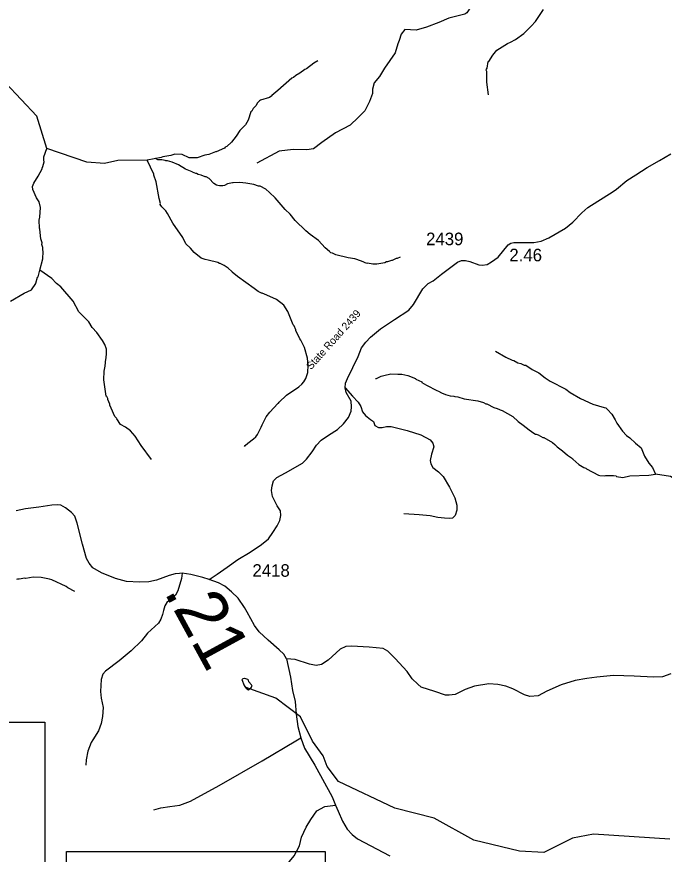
# Model space of a CAD drawing. Extents: x 1248224 to 1454986, y 825081 to 985870.
# Drawn here: x 1394113 to 1400562, y 868955 to 877302 of the extents above; entities that cross this region are included whole.
import ezdxf

# ---------------------------------------------------------------- set-up
doc = ezdxf.new("R2010")
doc.units = 0
for name, color, linetype in [('Exist Hydrographic Misc Water Feature', 7, 'Continuous'), ('Exist Road Non-System Type 51', 7, 'Continuous'), ('Exist Road Secondary Mileage Hundredths English Label', 7, 'Continuous'), ('Exist Road Secondary Structure Standard Bridge Number Label', 7, 'Continuous'), ('Exist Road Secondary Type 51 Attributed', 7, 'Continuous'), ('Exist Road Secondary Type 51 Label', 7, 'Continuous'), ('Exist Road Secondary Type 51 Number Label', 7, 'Continuous')]:
    doc.layers.add(name, color=color, linetype=linetype)

msp = doc.modelspace()

# ---------------------------------------------------------------- linework, layer by layer
at = {"layer": 'Exist Hydrographic Misc Water Feature'}
for points in [[(1398810.8, 876522.2), (1398795.6, 876650.4), (1398793.9, 876754.4), (1398790.2, 876768.4), (1398792.4, 876780.3), (1398798.6, 876788.2), (1398808, 876853.9), (1398813.6, 876856.3), (1398855.8, 876917.9), (1398894.5, 876968), (1398999.9, 877033.7), (1399032.2, 877046.9), (1399080.9, 877075.8), (1399162.2, 877136), (1399235.7, 877206.3), (1399280.9, 877255.3), (1399359.4, 877373.4)], [(1397112, 876861.4), (1397071.6, 876840.3), (1396998.3, 876782), (1396982.1, 876774.3), (1396933.4, 876739.4), (1396892.9, 876716.4), (1396868.4, 876696.9), (1396852.3, 876689.3), (1396714.9, 876565), (1396654.6, 876517.8), (1396652.4, 876511.8), (1396630.2, 876498.3), (1396539.5, 876470.3), (1396529.4, 876464.6), (1396506.9, 876441.1), (1396496.4, 876417.3), (1396467.6, 876385.9), (1396453.2, 876362.2), (1396445, 876354.4), (1396419.2, 876271.1), (1396390.1, 876223.7), (1396336, 876168.6), (1396299.6, 876109.8), (1396252.3, 876050.9), (1396205.4, 876008), (1396189.3, 876000.3), (1396181.1, 875992.5), (1396100.3, 875954.3), (1396092.3, 875954.5), (1396025.7, 875927.9), (1395987.5, 875920.9), (1395910.9, 875894.5), (1395831, 875896.2), (1395759.7, 875929.9), (1395687.7, 875931.4), (1395647.4, 875920.3), (1395567.2, 875906.1), (1395551, 875898.5), (1395413, 875872.4)], [(1395413, 875872.4), (1395120, 875867.5), (1394986, 875837.4), (1394811.9, 875850.8), (1394413.9, 875990.1), (1394313, 876310.5), (1394002, 876641.7), (1393785.6, 876818.3)], [(1394342.4, 874777.2), (1394372.9, 874889.1), (1394374.5, 874961), (1394370.9, 874977.1), (1394371.4, 875001.1), (1394364.1, 875033.2), (1394364.4, 875049.2), (1394353.4, 875089.4), (1394343.4, 875185.5), (1394339.6, 875193.6), (1394337.4, 875275.7), (1394342, 875305.5), (1394348.1, 875401.4), (1394335.3, 875457.5), (1394310.2, 875498.1), (1394272, 875578.9), (1394268.7, 875610.9), (1394281.3, 875642.6), (1394326.9, 875713.5), (1394364.4, 875784.7), (1394364.6, 875792.7), (1394372.9, 875808.5), (1394386, 875856.2), (1394382.4, 875872.3), (1394383, 875904.2), (1394413.9, 875990.1)], [(1396382.4, 873017.9), (1396388.7, 873027.8), (1396413.2, 873051.3), (1396470.1, 873094), (1396492.6, 873115.4), (1396511.1, 873139), (1396548.6, 873210.2), (1396557.2, 873234), (1396596.8, 873313), (1396634.3, 873361.2), (1396713.8, 873448.3), (1396719.9, 873450.2), (1396726.1, 873460), (1396799.6, 873530.5), (1396921.4, 873613.7), (1396952, 873641), (1396972.6, 873664.5), (1396991.2, 873696), (1397012.6, 873755.6), (1397015, 873828.4), (1397007.7, 873897.6), (1396977.9, 874004.1), (1396943.5, 874076.9), (1396931.9, 874093.1), (1396893.6, 874173.9), (1396893.7, 874181.9), (1396874.7, 874222.3), (1396866.9, 874230.5), (1396859.2, 874246.6), (1396813.8, 874363.6), (1396771.8, 874425.5), (1396700.3, 874482), (1396605.2, 874528), (1396557.7, 874545.1), (1396549.7, 874545.3), (1396518, 874562), (1396478.7, 874594.8), (1396312.4, 874713.5), (1396258.2, 874755.5), (1396255.9, 874761.2), (1396219, 874794.4), (1396179.7, 874821.3), (1396140.1, 874842.2), (1396132.1, 874842.3), (1396116.3, 874850.7), (1396020.8, 874876.7), (1395989, 874881.4), (1395949.2, 874894.3), (1395878.4, 874951.9), (1395843.7, 874993.7), (1395796.3, 875037.6), (1395765.7, 875102.2), (1395668.8, 875244.3), (1395614.9, 875341.4), (1395597.4, 875365.8), (1395558.3, 875406.6), (1395542.9, 875431), (1395545, 875438.9), (1395530.2, 875491.2), (1395501.8, 875655.7), (1395479.2, 875724.1), (1395479.4, 875732.1), (1395413, 875872.4)], [(1397933.6, 874904.5), (1397901.3, 874891.2), (1397893.3, 874891.4), (1397852.9, 874872.3), (1397844.9, 874872.5), (1397804.6, 874857.4), (1397796.6, 874857.6), (1397780.4, 874850), (1397700.1, 874835.7), (1397660.1, 874836.5), (1397606.3, 874845.8), (1397600.3, 874843.9), (1397546, 874866.4), (1397481.2, 874888.5), (1397413.3, 874898), (1397290, 874928.7), (1397258.4, 874945.4), (1397242.5, 874949.7), (1397226.8, 874962), (1397185.5, 874998.9), (1397117.2, 875070.4), (1397034.4, 875130.2), (1396991.2, 875167.2), (1396884.5, 875271.8), (1396834.8, 875332.5), (1396787.8, 875379.5), (1396686.3, 875497.6), (1396631.5, 875550.8), (1396592.2, 875583.6), (1396536.9, 875612.9), (1396520.9, 875613.3), (1396473.3, 875630.3), (1396393.5, 875644), (1396333.6, 875649.4), (1396269.6, 875644.8), (1396261.6, 875646.9), (1396213.4, 875636), (1396181, 875620.8), (1396164.9, 875617.1), (1396132.9, 875615.8), (1396116.9, 875618.2), (1396101.1, 875624.5), (1396077.4, 875641), (1396030.5, 875688), (1395998.8, 875704.7), (1395990.8, 875704.8), (1395951.2, 875721.7), (1395919.3, 875730.5), (1395903.6, 875738.8), (1395895.6, 875739), (1395863.9, 875751.7), (1395859.1, 875757.3), (1395792.5, 875781.2), (1395725.5, 875826.6), (1395662, 875852.1), (1395614.3, 875865.1), (1395598.3, 875865.4), (1395590.3, 875869.6), (1395558.4, 875874.3), (1395518.5, 875875.2), (1395494, 875887.4)], [(1394051.8, 874468.5), (1394187.5, 874545.1), (1394259.3, 874579.1), (1394303.6, 874642.8), (1394302, 874647.8), (1394321, 874706.3), (1394327.1, 874710.2), (1394342.4, 874777.2)], [(1395455.6, 872890.5), (1395352.6, 873028.7), (1395291, 873123), (1395244.6, 873174.1), (1395195.7, 873211.6), (1395147.1, 873237), (1395108.4, 873293.8), (1395106.5, 873301.9), (1395090.8, 873318.2), (1395052.6, 873399), (1395041.3, 873431.3), (1395041.5, 873439.3), (1395018.5, 873487.7), (1395018.8, 873495.7), (1395009.2, 873518), (1395003.3, 873520.1), (1394992.7, 873588.3), (1394981.3, 873681.5), (1394983, 873768.3), (1394993.7, 873820.1), (1394999.4, 873891.9), (1395003.5, 873899.8), (1395006.5, 873947.7), (1395005.4, 873987.7), (1394988.5, 874036), (1394967.4, 874076.5), (1394910.4, 874154), (1394864.7, 874203.7), (1394831.3, 874259.4), (1394731.5, 874361.5), (1394675.8, 874466.7), (1394552.3, 874610), (1394507.6, 874642.3), (1394505.6, 874647.6), (1394460.7, 874691.3), (1394342.4, 874777.2)], [(1398881.3, 873970.2), (1398984, 873909.9), (1399047.4, 873878.5), (1399063.3, 873874.2), (1399102.9, 873853.4), (1399134.7, 873844.7), (1399166.3, 873829.9), (1399182.2, 873827.7), (1399248.4, 873787.3), (1399312.6, 873752.8), (1399377.5, 873701.2), (1399426.9, 873670.3), (1399581.2, 873591), (1399624.4, 873556.1), (1399727.1, 873495.8), (1399849.9, 873441.2), (1399965.2, 873408.7), (1399979.1, 873402.3), (1399996.8, 873387.9), (1400039.8, 873341), (1400074.5, 873284.3), (1400089.8, 873252), (1400146.1, 873170.8), (1400187.2, 873127.9), (1400218.7, 873105.2), (1400277.1, 873052), (1400332.5, 873006.8), (1400366.7, 872922.1), (1400409.2, 872853.2), (1400444.2, 872808.5), (1400476.3, 872743.8)], [(1397687.3, 873696.8), (1397695.3, 873696.6), (1397743.8, 873719.4), (1397768, 873726.9), (1397840.3, 873741.4), (1397908.2, 873737.8), (1397948.2, 873738.9), (1398008, 873725.6), (1398083.4, 873695.9), (1398087.3, 873690.6), (1398146.6, 873662.6), (1398148.9, 873657.6), (1398193.9, 873629.6), (1398296.7, 873575.4), (1398312.6, 873571), (1398342.2, 873554.3), (1398383.9, 873537.4), (1398431.6, 873524.4), (1398467.5, 873519.6), (1398475.4, 873515.4), (1398507.4, 873512.7), (1398571, 873493.3), (1398706.5, 873474.4), (1398762.2, 873457.2), (1398785.9, 873444.6), (1398793.9, 873444.4), (1398865.1, 873406.9), (1398896.9, 873398.2), (1398920.7, 873385.7), (1398928.7, 873385.5), (1398948.5, 873377.1), (1399055.2, 873316.8), (1399106.5, 873268.7), (1399157.3, 873232.5), (1399216.3, 873183.3), (1399263.5, 873150.3), (1399279.3, 873141.9), (1399287.3, 873141.8), (1399307.2, 873133.3), (1399354.7, 873108.3), (1399362.7, 873108.2), (1399449.5, 873058.2), (1399473.2, 873039.7), (1399496.7, 873015.2), (1399547.8, 872976.1), (1399598.8, 872931), (1399650.1, 872897.9), (1399652.9, 872892.3), (1399712.8, 872840.6), (1399760.2, 872809.5), (1399780.1, 872803.1), (1399787.9, 872794.9), (1399906.5, 872732.3), (1399922.5, 872728), (1399962.5, 872727.1), (1399978.4, 872730.8), (1400056.5, 872729), (1400082.4, 872724.5), (1400086.3, 872720.4), (1400150.1, 872711), (1400218.4, 872725.4), (1400410.6, 872733.2), (1400476.3, 872743.8)], [(1404306.2, 870512), (1403975.2, 870613.9), (1403843.2, 870692.2), (1403738.2, 870851.8), (1402665.1, 871359.2), (1402378.2, 871598.1), (1401487.9, 872000.4), (1401263.2, 872106.4), (1400732.1, 872649), (1400625.2, 872720), (1400476.3, 872743.8)], [(1394692.8, 871572.1), (1394621.7, 871609.7), (1394606, 871622), (1394463.4, 871689.1), (1394439.6, 871697.6), (1394355.9, 871712.8), (1394277.1, 871717.6), (1394203.7, 871702.8), (1394194.5, 871705.1), (1394135.5, 871696.4), (1394119.5, 871696.7), (1394111.5, 871692.9)], [(1396359.4, 870689.7), (1396361.1, 870699.8), (1396367.5, 870707.7), (1396382.6, 870709.5), (1396409.6, 870698.9), (1396420.2, 870688.4)], [(1396359.4, 870689.7), (1396376.3, 870643.7), (1396385.2, 870626.1), (1396397.5, 870611.2), (1396413.2, 870596.8), (1396421.2, 870594.6), (1396447.6, 870617.3)], [(1396447.6, 870617.3), (1396458.5, 870628.7), (1396452.4, 870641.8), (1396425.1, 870672.5), (1396420.2, 870688.4)], [(1400617.2, 869105.8), (1399859.1, 869153.9), (1399649.1, 869115.4), (1399363.1, 868973.4), (1399122.1, 868984.9), (1398665.1, 869095.8), (1398270.1, 869313.9), (1397880.1, 869413.7), (1397318.1, 869681), (1397205.1, 869827.8), (1397165.1, 869936.8), (1397060, 870080.2), (1396940.1, 870325.5), (1396693.1, 870511), (1396387.1, 870619)]]:
    msp.add_lwpolyline(points, dxfattribs=at)
at = {"layer": 'Exist Road Non-System Type 51'}
for points in [[(1398904.1, 877629.9), (1398847.4, 877573.2), (1398689.9, 877456.5), (1398639.5, 877406.1), (1398595.4, 877339.9), (1398576.5, 877327.2), (1398415.8, 877286.5), (1398318.1, 877245.3), (1398195.2, 877198), (1398091.3, 877166.4), (1397976.9, 877174.3)], [(1397976.9, 877174.3), (1397940.8, 877129.2), (1397921.1, 877063.6), (1397908.6, 877032.6), (1397883.4, 876941.1), (1397776.3, 876789.8), (1397725.9, 876704.7), (1397672.3, 876641.6), (1397656.6, 876578.6), (1397656.6, 876537.6), (1397625.1, 876455.6), (1397581, 876364.2), (1397514.8, 876297.9), (1397432.9, 876222.3), (1397288, 876143.4), (1397152.5, 876048.9), (1397068.5, 875986.4), (1397002.3, 875973.8), (1396866.9, 875980.1), (1396725.4, 875960.4), (1396502.6, 875842.4)], [(1397384.4, 873601.9), (1397456, 873521.4), (1397512.1, 873460.4), (1397541.4, 873416.4), (1397558.4, 873362.7), (1397585.3, 873326.1), (1397636.5, 873287), (1397665.8, 873267.5), (1397680.4, 873228.4), (1397714.6, 873206.4), (1397751.2, 873208.9), (1397795.1, 873218.6), (1397841.4, 873216.2), (1398002.5, 873177.1), (1398139.1, 873133.2), (1398229.4, 873084.4), (1398256.2, 873050.2), (1398266, 873016), (1398244, 872942.7), (1398229.4, 872879.3), (1398239.1, 872845.1), (1398256.2, 872808.5), (1398312.3, 872764.5), (1398361.1, 872718.1), (1398424.5, 872613.1), (1398475.8, 872505.7), (1398497.7, 872432.4), (1398495.3, 872383.6), (1398480.7, 872332.3), (1398453.8, 872305.5), (1398427, 872300.6), (1398373.3, 872303), (1398307.4, 872310.4), (1398231.8, 872327.5), (1398119.6, 872337.2), (1397968.3, 872347)], [(1395760.7, 871756.3), (1395755, 871703.4), (1395717.9, 871580.4), (1395695, 871537.5), (1395606.4, 871463.2), (1395589.3, 871431.7), (1395575, 871383.1), (1395563.6, 871343.1), (1395546.4, 871297.3), (1395523.6, 871257.3), (1395415, 871157.2), (1395355, 871080), (1395252.1, 870982.7), (1395132.1, 870882.6), (1394997.8, 870779.7), (1394969.2, 870748.2), (1394952, 870696.8)], [(1394952, 870696.8), (1394946.5, 870577.7), (1394952.2, 870509.1), (1394972.2, 870417.6), (1394968.3, 870326.4), (1394953.5, 870258.5), (1394926.4, 870184.3), (1394872, 870095.4), (1394854.8, 870069.4), (1394821.4, 869980.5), (1394805.4, 869895.3), (1394800.4, 869843.4)], [(1395479.8, 869398.2), (1395549.1, 869418.5), (1395636.6, 869429.9), (1395735.6, 869445.1), (1395842.2, 869483.2), (1396127.6, 869639.4), (1396557.7, 869887), (1396892.7, 870085), (1396943.6, 870113.4)], [(1396690.9, 868820.5), (1396767.1, 868831.9), (1396828, 868881.4), (1396877.4, 868938.6), (1396930.7, 869037.6), (1396949.8, 869125.2), (1396995.4, 869224.2), (1397041.1, 869300.4), (1397102, 869388), (1397181.9, 869429.9), (1397288.5, 869445.1)]]:
    msp.add_lwpolyline(points, dxfattribs=at)
at = {"layer": 'Exist Road Secondary Structure Standard Bridge Number Label'}
for points in [[(1390676.7, 870272.4), (1394392.6, 870272.4), (1394392.6, 868735.9), (1390676.7, 868735.9)], [(1394607.8, 868981.5), (1397184.4, 868981.5), (1397184.4, 867452.2), (1394607.8, 867452.2)]]:
    msp.add_lwpolyline(points, close=True, dxfattribs=at)
at = {"layer": 'Exist Road Secondary Type 51 Attributed'}
for points in [[(1396029.3, 871693.3), (1396108.9, 871745.1), (1396209.3, 871814.9), (1396315.3, 871893), (1396437.9, 871965.6), (1396549.5, 872040.9), (1396622, 872099.5), (1396663.8, 872160.9), (1396708.4, 872227.9), (1396733.5, 872280.9), (1396744.7, 872331.2), (1396739.1, 872375.8), (1396708.4, 872426), (1396661, 872520.9), (1396650.8, 872578.6), (1396656.3, 872627), (1396671.2, 872675.4), (1396704.7, 872708.9), (1396790.2, 872757.2), (1396959.4, 872852.1), (1397000.2, 872891.2), (1397054.2, 872963.8), (1397098.8, 873030.7), (1397144.9, 873082), (1397217.4, 873130.4), (1397306.6, 873188.1), (1397367.9, 873245.8), (1397416.3, 873309), (1397444.1, 873370.4), (1397447.9, 873415.1), (1397442.3, 873469), (1397395.5, 873557.2), (1397384.4, 873601.9), (1397386.2, 873650.3), (1397408.5, 873696.8), (1397512.6, 873916.3), (1397547.7, 874002.8), (1397590.5, 874058.6), (1397636.9, 874107), (1397737.3, 874190.7), (1397874.9, 874285.6), (1398018, 874378.6), (1398066, 874433.8), (1398158.9, 874588.2), (1398211, 874642.1), (1398259.3, 874668.2), (1398343, 874735.1), (1398502.8, 874856.1), (1398543.7, 874872.8), (1398582.8, 874872.8), (1398625.5, 874863.5), (1398714.8, 874830), (1398750.1, 874826.3), (1398798.4, 874833.8), (1398843, 874857.9), (1398909.2, 874906), (1399007.7, 875028.8), (1399033.8, 875043.7), (1399063.5, 875051.1), (1399262.4, 875051.1), (1399336.8, 875064.1), (1399413, 875097.6), (1399579.7, 875195.6), (1399650.3, 875253.3), (1399741.4, 875346.3), (1399800.9, 875400.2), (1399901.3, 875463.5), (1400043.9, 875552), (1400088.5, 875581.8), (1400190.8, 875669.2), (1400278.1, 875726.9), (1400391.5, 875797.6), (1400516.1, 875870.2), (1400626.8, 875936.1)], [(1396029.3, 871693.3), (1395966.1, 871711.9), (1395845.2, 871743.5), (1395760.7, 871756.3), (1395734.7, 871752.6), (1395692, 871748.9), (1395630.6, 871732.1), (1395506.1, 871685.6), (1395429.8, 871668.9), (1395336.9, 871665.1), (1395204.9, 871672.6), (1395095.2, 871704.2), (1394957.7, 871758.2), (1394872.1, 871810.2), (1394833.1, 871854.9), (1394808.9, 871903.3), (1394766.2, 872044.7), (1394715.2, 872254.2), (1394692.9, 872323.1), (1394659.4, 872360.3), (1394599.9, 872406.8), (1394551.6, 872432.8), (1394518.1, 872436.6), (1394460.5, 872434.7), (1394332.2, 872412.4), (1394200.3, 872395.6), (1394105.4, 872378.9)], [(1396799.5, 870901.3), (1396773.8, 870947.7), (1396725.7, 870992.3), (1396615.9, 871086.8), (1396528.5, 871172.6), (1396480.8, 871235.4), (1396408.8, 871367.6), (1396381.3, 871413.9), (1396317.8, 871508.4), (1396250.9, 871568.5), (1396185.8, 871625.1), (1396122.3, 871661.2), (1396029.3, 871693.3)], [(1400627.5, 870751.7), (1400546.4, 870723.8), (1400454.3, 870718.2), (1400261.5, 870729.3), (1400056.4, 870735.1), (1399891.6, 870721.1), (1399791, 870707.1), (1399676.5, 870687.6), (1399536.8, 870642.8), (1399391.6, 870578.5), (1399305, 870533.8), (1399224, 870528.2), (1399170.9, 870545), (1399053.6, 870603.7), (1398983.8, 870628.9), (1398904.1, 870645.3), (1398814.9, 870653.9), (1398672.3, 870628.5), (1398580.1, 870597.8), (1398479.5, 870547.5), (1398420.9, 870539.1), (1398384.6, 870539.1), (1398278.4, 870575.4), (1398141.5, 870620.2), (1398108, 870650.9), (1398052.2, 870704), (1398001.9, 870776.7), (1397881.8, 870905.3), (1397809.1, 870978), (1397761.7, 871005.9), (1397624.8, 871019.9), (1397448.8, 871028.3), (1397390.2, 871025.5), (1397334.3, 870997.5), (1397214.2, 870888.5), (1397149.9, 870846.6), (1397094.1, 870835.4), (1397029.8, 870849.4), (1396884.6, 870894.1), (1396799.5, 870901.3)], [(1396799.5, 870901.3), (1396839.1, 870719.2), (1396861, 870585.4), (1396885.3, 870478.4), (1396895, 870349.4), (1396912, 870227.7), (1396943.6, 870113.4), (1396980.1, 870011.2), (1397082.2, 869843.3), (1397254.2, 869526.5), (1397288.5, 869445.1), (1397315, 869385.4), (1397356.3, 869283.2), (1397402.5, 869205.3), (1397453.6, 869151.8), (1397507.1, 869108), (1397830.5, 868940.1)]]:
    msp.add_lwpolyline(points, dxfattribs=at)

# ---------------------------------------------------------------- texts
at = {"layer": 'Exist Road Secondary Mileage Hundredths English Label'}
for s, height, rotation, p in [('2.46', 125, 359.87022, (1399019.5, 874864.7)), ('.21', 500, 298.59128, (1395574.8, 871570))]:
    msp.add_text(s, height=height, rotation=rotation, dxfattribs=at).set_placement(p)
at = {"layer": 'Exist Road Secondary Type 51 Label'}
msp.add_text('State Road 2439', height=75, rotation=48.25118, dxfattribs=at).set_placement((1397044.2, 873778.2))
at = {"layer": 'Exist Road Secondary Type 51 Number Label'}
for s, p in [('2439', (1398190.1, 875025)), ('2418', (1396460.6, 871720.7))]:
    msp.add_text(s, height=125, dxfattribs=at).set_placement(p)

doc.saveas('drawing.dxf')
